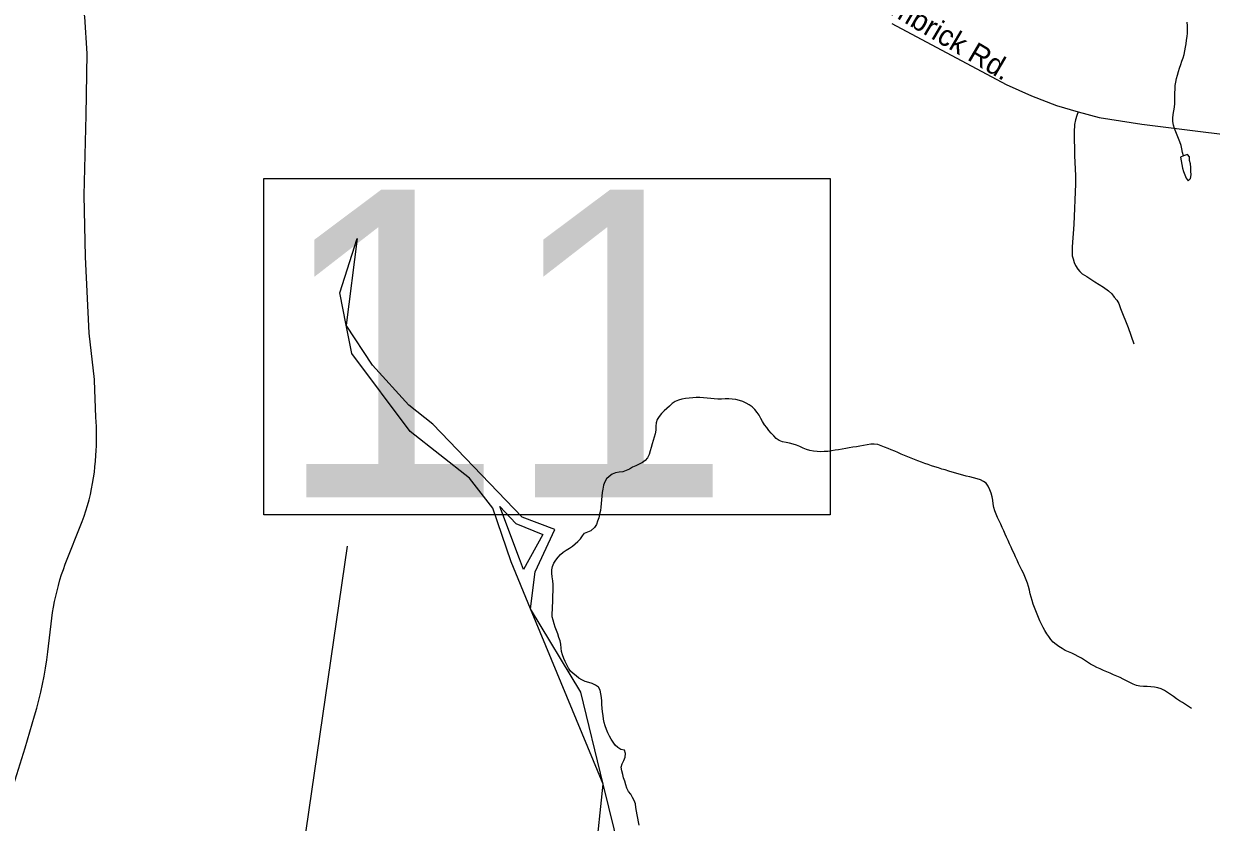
# Model space of a CAD drawing. Extents: x 1950930 to 2061844, y 904556 to 1017002.
# Drawn here: x 1967375 to 1972777, y 962019 to 965651 of the extents above; entities that cross this region are included whole.
import ezdxf

# ---------------------------------------------------------------- set-up
doc = ezdxf.new("R2010")
doc.units = 0
for name, color, linetype in [('Exist Hydrographic Buffer Line', 7, 'Continuous'), ('Exist Hydrographic Misc Water Feature', 7, 'Continuous'), ('Exist Road Non-System Type 51', 7, 'Continuous'), ('Exist Road Primary US Structure Standard Bridge Number Label', 7, 'Continuous'), ('Exist Road Secondary Type 51 Attributed', 7, 'Continuous'), ('Exist Road Secondary Type 51 Label', 7, 'Continuous')]:
    doc.layers.add(name, color=color, linetype=linetype)

msp = doc.modelspace()

# ---------------------------------------------------------------- linework, layer by layer
at = {"layer": 'Exist Hydrographic Buffer Line'}
msp.add_line((1970011.4, 962192), (1969680.9, 962989.8), dxfattribs=at)
for points in [[(1968841.8, 964280.7), (1968812.3, 964427.6), (1968892, 964674.5), (1968841.8, 964280.7)], [(1969680.9, 962989.8), (1969701.3, 963157.5), (1969791.4, 963351.2), (1969642.6, 963406.4), (1969236.6, 963829.6), (1969126, 963916.7), (1968961.4, 964098.4), (1968841.8, 964280.7)], [(1969680.9, 962989.8), (1969592.1, 963204.1), (1969509.4, 963447.8), (1969402.6, 963583.7), (1969133.4, 963795.7), (1968867.9, 964150.9), (1968841.8, 964280.7)], [(1969648.8, 963168.1), (1969629.8, 963217.8), (1969541, 963454.7), (1969613.8, 963378.7), (1969736.4, 963327.6), (1969648.8, 963168.1)], [(1970011.4, 962192), (1969908.8, 962610.4), (1969680.9, 962989.8)], [(1969564.1, 961483.2), (1969542.1, 961618.9), (1969761.1, 961712.1), (1969976.3, 961859.4), (1970011.4, 962192)], [(1969576.4, 961487.1), (1969743.8, 961624.7), (1969883.9, 961631), (1970021.1, 961710.9), (1970086.8, 961884.6), (1970011.4, 962192)]]:
    msp.add_lwpolyline(points, dxfattribs=at)
at = {"layer": 'Exist Hydrographic Misc Water Feature'}
for points in [[(1972650.7, 965049.6), (1972647.4, 965065.2), (1972644.1, 965081.7), (1972640, 965097.4), (1972634.9, 965113.1), (1972628.7, 965128.8), (1972622, 965143.8), (1972615.6, 965159.4), (1972609.7, 965174.4), (1972605.3, 965190.1), (1972602.7, 965205.7), (1972602.7, 965222.1), (1972604.9, 965238.4), (1972607.8, 965254.8), (1972610.3, 965271.2), (1972611.3, 965287.6), (1972611.7, 965303.9), (1972611.9, 965320.4), (1972612.1, 965336.7), (1972612.7, 965354), (1972613.5, 965369.5), (1972615.8, 965385.9), (1972619.1, 965402.2), (1972623.2, 965417.7), (1972628.1, 965433.3), (1972633.4, 965449.6), (1972638.6, 965465), (1972643.5, 965480.5), (1972649.2, 965496), (1972654.4, 965511.5), (1972657.8, 965527.8), (1972660.7, 965544.2), (1972663.2, 965559.7), (1972665.4, 965576.1), (1972667.3, 965592.4), (1972668.7, 965608.8), (1972669.3, 965625.2), (1972668.9, 965641.6), (1972667.9, 965658)], [(1972650.7, 965049.6), (1972638, 965044.1), (1972640.6, 965026.9), (1972643.5, 965011.2), (1972646.6, 964994.7), (1972650.9, 964979), (1972657, 964963.3), (1972663.2, 964948.4), (1972672.2, 964936.8), (1972683.5, 964947.2), (1972686.1, 964964.3), (1972685.3, 964980.8), (1972684.5, 964997.2), (1972682.9, 965013.7), (1972678.6, 965029.3), (1972678.8, 965045.7), (1972669.3, 965055.8), (1972650.7, 965049.6)], [(1971630.3, 963602), (1971614.7, 963606.5), (1971599, 963611.7), (1971583.2, 963616.1), (1971567.6, 963621.4), (1971551.8, 963625.8), (1971536.2, 963631.1), (1971520.6, 963635.4), (1971504.8, 963640.7), (1971489.5, 963646), (1971473.7, 963651.2), (1971458.5, 963657.2), (1971443.1, 963662.5), (1971427.7, 963668.5), (1971412.8, 963674.7), (1971397.6, 963681.5), (1971382.4, 963687.6), (1971367.2, 963693.6), (1971352.1, 963700.5), (1971337.1, 963706.5), (1971321.7, 963713.4), (1971306.8, 963719.5), (1971291.2, 963725.5), (1971275.8, 963731.7), (1971260.2, 963736.9), (1971244.2, 963738.8), (1971228, 963738.3), (1971211.8, 963736.2), (1971195.2, 963732.4), (1971179.2, 963730.3), (1971162.8, 963727.4), (1971146.8, 963724.4), (1971130.6, 963721.5), (1971114.4, 963718.5), (1971098.2, 963716.4), (1971082, 963713.4), (1971065.8, 963711.3), (1971049.6, 963708.4), (1971033.2, 963706.2), (1971016.8, 963704.9), (1971000.6, 963704.5), (1970984.2, 963704.8), (1970967.6, 963706.8), (1970951.6, 963709.6), (1970935.8, 963714), (1970920.8, 963720.1), (1970905.9, 963727.8), (1970890.9, 963733.8), (1970875.1, 963739.1), (1970858.9, 963742.6), (1970842.9, 963746.3), (1970826.9, 963749.9), (1970811.6, 963755.1), (1970798.4, 963764.5), (1970786.9, 963777), (1970775.9, 963788.7), (1970765.2, 963801.3), (1970755, 963814.5), (1970744.9, 963827.1), (1970736.1, 963841.3), (1970728.3, 963855.3), (1970720.3, 963870.3), (1970711.3, 963883.5), (1970700.6, 963896.1), (1970688.7, 963907.9), (1970675.8, 963918), (1970661.7, 963925.6), (1970646.7, 963932.5), (1970630.7, 963937.7), (1970614.7, 963941.3), (1970598.3, 963944.2), (1970582.3, 963945.3), (1970565.7, 963944.8), (1970549.1, 963943.6), (1970532.7, 963943.9), (1970516.5, 963945), (1970500.1, 963947.1), (1970483.7, 963948.2), (1970467.3, 963950.2), (1970451.1, 963950.5), (1970434.7, 963950.9), (1970418.1, 963949.5), (1970401.4, 963948.2), (1970385, 963947), (1970368.8, 963943.2), (1970353.3, 963939.4), (1970338.5, 963932.3), (1970325, 963923.6), (1970312, 963912.3), (1970299.9, 963901.1), (1970288.1, 963889.9), (1970276.2, 963877.8), (1970265.5, 963865), (1970256.9, 963851.1), (1970251.6, 963836.4), (1970250.3, 963820.1), (1970250.3, 963802.8), (1970247.9, 963786.5), (1970242.9, 963770.9), (1970237.8, 963755.6)], [(1970237.8, 963755.6), (1970233.7, 963740.1), (1970230, 963723.7), (1970225.1, 963708.2), (1970219.4, 963691.9), (1970212.2, 963677.3), (1970202.5, 963664.3), (1970189.2, 963655.6), (1970174.3, 963647.7), (1970158.9, 963640.6), (1970144.3, 963633.6), (1970130, 963625.7), (1970115.2, 963618.6), (1970099.6, 963613.1), (1970083, 963611.8), (1970066.8, 963608.9), (1970052, 963601.9), (1970037.9, 963592.3), (1970026.2, 963581.1), (1970018.2, 963567.2), (1970013.1, 963551.8), (1970009.8, 963534.6), (1970006.9, 963518.3), (1970004.9, 963501.9), (1970003.2, 963485.5), (1970002, 963469.1), (1970000.4, 963452.7), (1969998.1, 963437.2), (1969994.6, 963420.8), (1969990.5, 963404.5), (1969985.6, 963389), (1969979.9, 963373.6), (1969972.1, 963359.8), (1969955.9, 963346.2)], [(1972688, 962536.5), (1972674.2, 962545.7), (1972660.7, 962554.3), (1972647, 962563.6), (1972633.2, 962572), (1972619.1, 962581.3), (1972605.6, 962590.7), (1972592.2, 962600.8), (1972578.3, 962610.1), (1972564.3, 962618.6), (1972549.8, 962625.5), (1972534.6, 962630.7), (1972518.6, 962633.5), (1972502.2, 962634.6), (1972485.6, 962635.9), (1972469, 962636.2), (1972452.6, 962638.1), (1972436.8, 962641.8), (1972421.6, 962647.8), (1972406.9, 962654.6), (1972392.1, 962662.3), (1972377.3, 962670), (1972362.6, 962676.9), (1972347.4, 962683.7), (1972332.4, 962689.9), (1972317.2, 962696.8), (1972302.1, 962702.8), (1972287.1, 962709.7), (1972272.3, 962716.6), (1972257.4, 962723.4), (1972242.8, 962731.1), (1972228.7, 962738.8), (1972214.3, 962747.3), (1972200.4, 962755.8), (1972186.4, 962765.1), (1972172.5, 962772.7), (1972158.1, 962781.3), (1972143.4, 962788.1), (1972127.8, 962794.3), (1972112.8, 962801), (1972099.1, 962809.5), (1972084.7, 962818.1), (1972071.2, 962827.4), (1972058.7, 962838.3), (1972047.8, 962849.9), (1972037.8, 962863.4), (1972028.7, 962876.7), (1972020.5, 962890.7), (1972012.7, 962905.7), (1972005.4, 962920.6), (1971998.2, 962935.6), (1971991.4, 962950.5), (1971985.1, 962965.4), (1971979.1, 962980.3), (1971973.2, 962995.9), (1971967.8, 963011.6), (1971962.7, 963027.3), (1971958, 963043), (1971954.1, 963058.7), (1971950.2, 963075.2), (1971946.3, 963090.9), (1971941.6, 963106.6), (1971936.1, 963121.4), (1971929.7, 963137.2), (1971922.9, 963152.1), (1971915.8, 963166.1), (1971908.6, 963181.1), (1971901.2, 963196), (1971894, 963210.9), (1971886.8, 963225.9), (1971880.3, 963240.8), (1971873.3, 963255.6), (1971866.5, 963270.5), (1971860, 963285.5), (1971853.2, 963300.3), (1971846.4, 963315.3), (1971839.7, 963330.2), (1971833.1, 963345.1), (1971826.6, 963360), (1971819.4, 963375), (1971812.2, 963389.8), (1971805, 963404.7), (1971798.5, 963419.7), (1971792.5, 963435.4), (1971788.4, 963451.1), (1971786, 963467.5), (1971783.9, 963484), (1971780.8, 963499.7), (1971775.7, 963515.3), (1971770.4, 963531.8), (1971763.2, 963547.5), (1971754, 963560.9), (1971741.1, 963569.4), (1971727.1, 963576.2), (1971711.9, 963581.5), (1971695.9, 963585.9), (1971679.7, 963589.5), (1971662.9, 963594), (1971646.7, 963597.6), (1971630.3, 963602)], [(1969781.4, 963019.1), (1969782.2, 963035.5), (1969782.6, 963051.9), (1969783, 963068.3), (1969783.4, 963084.7), (1969783.2, 963101.1), (1969782, 963117.5), (1969779.5, 963134.9), (1969777.5, 963151.4), (1969776.9, 963166.9), (1969779.9, 963182.4), (1969786.5, 963197.1), (1969795.7, 963211.7), (1969806, 963225.4), (1969817, 963237.5), (1969829.1, 963248), (1969843.1, 963256.7), (1969857.4, 963265.4), (1969870.8, 963274.9), (1969883.7, 963285.4), (1969896, 963295.7), (1969907.9, 963307.8), (1969916.9, 963321.6), (1969926.5, 963333.7), (1969955.9, 963346.2)], [(1970174.9, 962005.8), (1970171.8, 962021.5), (1970168.9, 962038), (1970165.6, 962053.7), (1970162.8, 962070.1), (1970160.1, 962086.6), (1970158.1, 962103), (1970152.3, 962117.9), (1970144.3, 962132.1), (1970136.1, 962147), (1970126.3, 962159.5), (1970119.1, 962174.4), (1970113.8, 962190.1), (1970108.8, 962205.8), (1970104.1, 962221.5), (1970099.8, 962237.1), (1970095.7, 962253.7), (1970093.3, 962269.3), (1970097.4, 962284.8), (1970104.5, 962300.3), (1970111.7, 962315.7), (1970112.3, 962332.1), (1970107.4, 962347.8), (1970091.6, 962349.7), (1970077.9, 962359), (1970065.4, 962370), (1970055.7, 962383.3), (1970047.5, 962397.4), (1970039.3, 962411.5), (1970032.1, 962426.4), (1970025.4, 962441.4), (1970019.6, 962457.1), (1970015.1, 962472.8), (1970012.3, 962488.4), (1970010.2, 962504.8), (1970008.2, 962521.3), (1970006.3, 962537.8), (1970005.1, 962554.2), (1970004.3, 962570.7), (1970003, 962587.1), (1970000.6, 962603.5), (1969997.1, 962620), (1969989.7, 962634.1), (1969976.4, 962643.4), (1969961, 962650.3), (1969945.6, 962655.6), (1969929.6, 962660), (1969914.4, 962666.8), (1969900.7, 962675.3), (1969887.6, 962685.5), (1969874.7, 962695.5), (1969862.6, 962706.5), (1969853.1, 962719.8), (1969845.3, 962734.8), (1969838.4, 962749.7), (1969831.8, 962764.5), (1969826.3, 962780.2), (1969821.4, 962795.9), (1969819.1, 962811.6), (1969817.7, 962828.8), (1969814.6, 962844.5), (1969809.9, 962860.2), (1969804.5, 962875.9), (1969798.8, 962891.6), (1969793.1, 962906.4), (1969787.9, 962922.2), (1969783, 962937.9), (1969778.7, 962953.5), (1969778.3, 962970), (1969779.9, 962986.3), (1969780.8, 963002.7), (1969781.4, 963019.1)]]:
    msp.add_lwpolyline(points, dxfattribs=at)
at = {"layer": 'Exist Road Non-System Type 51'}
for points in [[(1967696.4, 964033.1), (1967673, 964243), (1967654.9, 964590.7), (1967648.8, 964871.9), (1967657.9, 965234.8), (1967663.9, 965515.9), (1967651.9, 965682.2), (1967624.6, 965821.3), (1967603.5, 965948.3), (1967603.5, 966093.4)], [(1972171.5, 965250.1), (1972165.6, 965233.8), (1972159.1, 965214.2), (1972155.9, 965192.2), (1972153.5, 965157.3), (1972155.9, 965049.9), (1972159.1, 964961.3), (1972160, 964922.3), (1972152.6, 964737.3), (1972144.5, 964636.5), (1972144.5, 964609.2), (1972145.4, 964595.4), (1972148.6, 964582.4), (1972154.2, 964565.4), (1972160, 964551.6), (1972169.8, 964535.3), (1972179.5, 964524.8), (1972190, 964514.1), (1972211.1, 964501.1), (1972247.8, 964477.6), (1972287.6, 964453.2), (1972309.5, 964435.7), (1972325.9, 964421.9), (1972335.6, 964408.1), (1972347.8, 964393.4), (1972357.5, 964377.9), (1972364.9, 964356), (1972399, 964269.8), (1972424.8, 964195.6)], [(1967692.2, 963585.4), (1967695.9, 963610.9), (1967698.8, 963636.4), (1967701.1, 963662), (1967702.6, 963687.6), (1967704.2, 963709.5), (1967705.4, 963731.3), (1967706, 963753.2), (1967706.2, 963775.2), (1967705.9, 963797.1), (1967705, 963819), (1967703.8, 963840.8), (1967702, 963861.8), (1967696.9, 964027.7), (1967696.4, 964033.1)], [(1967298, 962091.4), (1967380.5, 962357.8), (1967424.1, 962503), (1967434.2, 962538.8), (1967443.5, 962574.8), (1967452.2, 962611), (1967460.1, 962647.4), (1967467.2, 962683.9), (1967473.8, 962720.5), (1967479.5, 962757.3), (1967484.5, 962794.2), (1967502.1, 962948.1), (1967505.8, 962973.2), (1967510.1, 962998.1), (1967514.9, 963022.9), (1967520.2, 963047.6), (1967526.1, 963072.3), (1967532.5, 963096.7), (1967539.4, 963121.1), (1967546.8, 963145.3), (1967554.8, 963169.3), (1967563.2, 963193.1), (1967640.5, 963387), (1967649.2, 963411.1), (1967657.2, 963435.5), (1967664.8, 963460.1), (1967671.6, 963484.9), (1967677.8, 963509.8), (1967683.2, 963534.9), (1967688.1, 963560.1), (1967692.2, 963585.4)]]:
    msp.add_lwpolyline(points, dxfattribs=at)
at = {"layer": 'Exist Road Primary US Structure Standard Bridge Number Label'}
msp.add_line((1968324.6, 959680.3), (1968848.1, 963274.9), dxfattribs=at)
msp.add_lwpolyline([(1968467.2, 964946.9), (1971043.8, 964946.9), (1971043.8, 963417.7), (1968467.2, 963417.7)], close=True, dxfattribs=at)
at = {"layer": 'Exist Road Secondary Type 51 Attributed'}
msp.add_lwpolyline([(1971324, 965652.6), (1971845, 965374.3), (1971959.7, 965322.8), (1972073, 965278.8), (1972171.5, 965250.1), (1972266.8, 965224.5), (1972462, 965193.9), (1973082.5, 965117.4)], dxfattribs=at)

# ---------------------------------------------------------------- texts
at = {"layer": 'Exist Road Primary US Structure Standard Bridge Number Label'}
msp.add_text('11', height=1400, dxfattribs=at).set_placement((1968517.4, 963496.8))
at = {"layer": 'Exist Road Secondary Type 51 Label'}
msp.add_text('Hambrick Rd.', height=95, rotation=329.4999, dxfattribs=at).set_placement((1971170.2, 965779.7))

doc.saveas('drawing.dxf')
